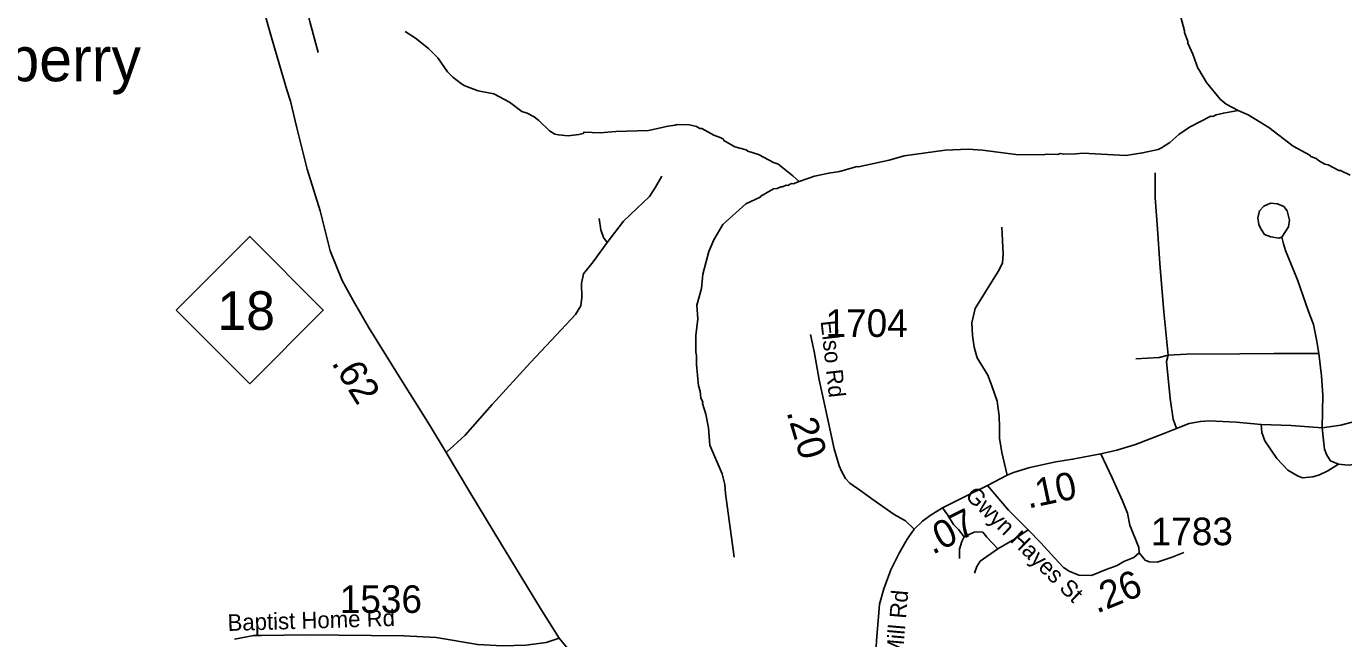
# Model space of a CAD drawing. Extents: x 1248224 to 1454986, y 825081 to 985870.
# Drawn here: x 1356830 to 1362794, y 908326 to 911096 of the extents above; entities that cross this region are included whole.
import ezdxf

# ---------------------------------------------------------------- set-up
doc = ezdxf.new("R2010")
doc.units = 0
for name, color, linetype in [('Exist Civil Demographics Community Label', 7, 'Continuous'), ('Exist Hydrographic Misc Water Feature', 7, 'Continuous'), ('Exist Road Non-System Type 51', 7, 'Continuous'), ('Exist Road Primary NC Attributed', 7, 'Continuous'), ('Exist Road Primary NC Mileage Hundredths English Label', 7, 'Continuous'), ('Exist Road Primary NC Shield CELL', 7, 'Continuous'), ('Exist Road Primary NC Shield Number Label', 7, 'Continuous'), ('Exist Road Secondary Mileage Hundredths English Label', 7, 'Continuous'), ('Exist Road Secondary Type 51 Attributed', 7, 'Continuous'), ('Exist Road Secondary Type 51 Label', 7, 'Continuous'), ('Exist Road Secondary Type 51 Number Label', 7, 'Continuous')]:
    doc.layers.add(name, color=color, linetype=linetype)

msp = doc.modelspace()

# ---------------------------------------------------------------- linework, layer by layer
at = {"layer": 'Exist Hydrographic Misc Water Feature'}
for points in [[(1361912.8, 911751.9), (1361927.5, 911707), (1361934.6, 911666.8), (1361953.2, 911598.4), (1361959.8, 911542.2), (1362019.4, 911394.5), (1362037.2, 911332.5), (1362045.6, 911260.3), (1362048.2, 911194.3), (1362055.1, 911144), (1362073.5, 911075.6), (1362073.3, 911067.6), (1362088.5, 911027.2), (1362088.3, 911019.2), (1362111.3, 910970.7), (1362133.8, 910906.3), (1362139, 910901.4), (1362172.4, 910841.4), (1362234.7, 910765.9), (1362262.2, 910743.3), (1362316.1, 910715)], [(1358545.2, 911072.2), (1358592.6, 911043.1), (1358651.5, 910995.9), (1358692.5, 910952.9), (1358737.1, 910889.9), (1358760.6, 910865.3), (1358800, 910836.4), (1358815.8, 910826.1), (1358875.3, 910804.8), (1358947, 910791.1), (1359018.2, 910753.5), (1359073.2, 910710.2), (1359097.1, 910703.7), (1359128.7, 910687), (1359150.3, 910670.4), (1359199.3, 910623.3), (1359223, 910608.7), (1359238.9, 910604.4), (1359282.8, 910601.3), (1359331, 910606.3), (1359351.1, 910611.8), (1359355.2, 910617.7), (1359427.7, 910614.6), (1359498.6, 910620), (1359647.4, 910625), (1359735.8, 910645), (1359767.9, 910648.3), (1359775.9, 910652.1), (1359831.9, 910650.9), (1359863.8, 910642.1), (1359879.6, 910633.7), (1359887.6, 910633.5), (1359942.9, 910604.3), (1359970.7, 910593.7), (1359986.5, 910585.3), (1359988.4, 910579.3), (1360037.8, 910550.2), (1360089.5, 910537), (1360096.1, 910531.9), (1360145, 910515.7), (1360216.2, 910478.1), (1360232.1, 910473.7), (1360300.9, 910420.1), (1360329.5, 910394.1)], [(1360329.5, 910394.1), (1360398.9, 910417.9), (1360463.2, 910432.4), (1360511.3, 910439.4), (1360591.8, 910461.5), (1360597.8, 910460.2), (1360736.5, 910490.2), (1360804.9, 910510.6), (1360989.5, 910536.3), (1361093.6, 910540), (1361159.5, 910536.5), (1361310.6, 910516.5), (1361433.1, 910514.3), (1361449.2, 910517.9), (1361497.1, 910516.8), (1361513.2, 910520.5), (1361525.1, 910518.2), (1361581.2, 910518.9), (1361613.2, 910522.1), (1361808.1, 910512.1), (1361883.7, 910523.6), (1361953.6, 910538.4), (1361969.8, 910546), (1362006.4, 910571.1), (1362047.1, 910606.3), (1362095.9, 910639.1), (1362193, 910688.9), (1362201, 910688.7), (1362217.2, 910696.3), (1362249.3, 910703.6), (1362316.1, 910715)], [(1362316.1, 910715), (1362361.1, 910695.1), (1362415.6, 910662.3), (1362455.9, 910638.9), (1362566, 910554.4), (1362641.1, 910512.7), (1362644.9, 910506.5), (1362668.8, 910498), (1362684.5, 910485.7), (1362708.3, 910473.1), (1362724.2, 910468.8), (1362771.5, 910443.7), (1362779.5, 910443.5), (1362823.1, 910422.4)], [(1360034.6, 908694.2), (1359995, 908983.1), (1359991.8, 909023.2), (1359981, 909071.5), (1359923.8, 909200.7), (1359918.1, 909279.3), (1359907, 909341.1), (1359892, 909389.5), (1359892.2, 909397.5), (1359884.5, 909413.6), (1359881.2, 909445.7), (1359873.7, 909469.9), (1359863.9, 909566.1), (1359864.8, 909606.1), (1359861.1, 909622.1), (1359860.8, 909697.5), (1359870.1, 909772.2), (1359865.8, 909834), (1359887.5, 909909.6), (1359893, 909975.4), (1359919.3, 910076.8), (1359942.4, 910130.3), (1359984, 910199.3), (1360088, 910292.9), (1360152.7, 910323.5), (1360155.6, 910328), (1360213.5, 910360.1), (1360229.6, 910361.7), (1360245.7, 910369.4), (1360253.7, 910369.2), (1360269.9, 910376.8), (1360277.9, 910376.6), (1360294.1, 910384.3), (1360302.1, 910384.1), (1360329.5, 910394.1)]]:
    msp.add_lwpolyline(points, dxfattribs=at)
at = {"layer": 'Exist Road Non-System Type 51'}
for points in [[(1358056.9, 911314.8), (1358084.2, 911230.9), (1358113.4, 911117.8), (1358151.4, 910977.9)], [(1361999.1, 909608.2), (1361980.4, 909804.7), (1361961.7, 910023), (1361950.8, 910179.4), (1361941.4, 910319.7), (1361941.4, 910433.5)], [(1359459.4, 910118.3), (1359534.2, 910214.9), (1359593.4, 910272.6), (1359651, 910325.6), (1359679.1, 910367.7), (1359707.1, 910417.6)], [(1362514.2, 910142.3), (1362544.3, 910189.2), (1362549.3, 910219.4), (1362537.6, 910261.2), (1362522.5, 910281.3), (1362494.1, 910293.1), (1362462.3, 910296.4), (1362432.1, 910283), (1362413.7, 910261.2), (1362405.4, 910229.4), (1362410.4, 910199.3), (1362417.1, 910182.5), (1362435.5, 910154)], [(1359459.4, 910118.3), (1359443.8, 910140.1), (1359431.4, 910176), (1359423.6, 910225.9)], [(1361271.2, 909065.7), (1361246.3, 909168.6), (1361235.4, 909232.5), (1361235.4, 909282.4), (1361233.8, 909332.3), (1361226, 909400.9), (1361201.1, 909469.5), (1361182.4, 909517.8), (1361134.1, 909595.8), (1361121.6, 909644.1), (1361113.8, 909697.1), (1361110.7, 909754.8), (1361126.3, 909818.7), (1361191.7, 909926.8), (1361232.2, 909990.7), (1361249.3, 910026.6), (1361252.5, 910065.6), (1361249.3, 910126.4), (1361246.2, 910187.2)], [(1362435.5, 910154), (1362463.9, 910144), (1362500.8, 910137.3), (1362514.2, 910142.3)], [(1362514.2, 910142.3), (1362521, 910112.3), (1362530.3, 910081.2), (1362584.9, 909948.6), (1362632.7, 909810.7), (1362657.6, 909746.8), (1362671.7, 909679.7), (1362681.5, 909616.3)], [(1358730.8, 909168.7), (1358816.5, 909246.7), (1358939.6, 909385.4), (1359112.5, 909575.6), (1359207.4, 909676.3), (1359316.4, 909791.7), (1359339.8, 909832.2), (1359344.5, 909869.6), (1359342.9, 909932), (1359352.2, 909975.6), (1359395.9, 910030.2), (1359459.4, 910118.3)], [(1361999.1, 909608.2), (1361958.6, 909597.3), (1361852.6, 909591.1)], [(1361999.1, 909608.2), (1361991.3, 909580.2), (1362008.4, 909411.8), (1362022.5, 909318.3), (1362036.5, 909275.9)], [(1362681.5, 909616.3), (1362477.4, 909616), (1362324.7, 909614.5), (1362083.2, 909612.9), (1361999.1, 909608.2)], [(1362696.5, 909280), (1362700, 909428), (1362693.8, 909515.4), (1362681.5, 909616.3)], [(1362862, 909316.9), (1362890.1, 909278.4), (1362902.5, 909239.4), (1362916.6, 909195.8), (1362916.6, 909169.2), (1362908.8, 909144.3), (1362894.7, 909128.7), (1362866.7, 909119.4), (1362838.7, 909113.1), (1362813.7, 909110), (1362770.1, 909114.7)], [(1362421, 909294.4), (1362424.2, 909258.1), (1362436.7, 909220.7), (1362491.2, 909141.2), (1362541.1, 909088.2), (1362584.7, 909061.7), (1362608.1, 909053.9), (1362654.8, 909058.6), (1362684.4, 909066.3), (1362721.8, 909085.1), (1362770.1, 909114.7)], [(1362770.1, 909114.7), (1362734.3, 909130.3), (1362717.1, 909155.2), (1362707.8, 909183.3), (1362703.1, 909223.8), (1362696.5, 909280)], [(1360978.4, 908918), (1361001.5, 908884.7), (1361028, 908842.6), (1361049.8, 908819.2), (1361076.3, 908786.5)], [(1361076.3, 908786.5), (1361065.4, 908764.6), (1361054.5, 908730.3), (1361054.5, 908688.2)], [(1361076.3, 908786.5), (1361121.4, 908808.3), (1361133.9, 908809.8), (1361160.4, 908808.3), (1361179.1, 908784.9), (1361228.9, 908731.9)], [(1361228.9, 908731.9), (1361303.7, 908775.5), (1361366, 908817.6)], [(1361228.9, 908731.9), (1361147.9, 908675.8), (1361133.9, 908652.4), (1361123, 908622.8)], [(1361868.6, 908714), (1361894.9, 908680.4), (1361913.6, 908672.6), (1361949.4, 908671.1), (1362018, 908694.5), (1362070.7, 908715)]]:
    msp.add_lwpolyline(points, dxfattribs=at)
at = {"layer": 'Exist Road Primary NC Attributed'}
for points in [[(1359242.5, 908327.9), (1359157.3, 908462.7), (1358980.8, 908751.1), (1358837.4, 908988.3), (1358730.8, 909168.7), (1358654.8, 909292.9), (1358517.6, 909511.4), (1358378.5, 909735.2), (1358309.9, 909855.9), (1358260.1, 909945.4), (1358206, 910080.6), (1358160.3, 910260.6), (1358102.1, 910449.9), (1358054.5, 910636.5), (1358025.4, 910757.2), (1358009.4, 910809.4), (1357940.2, 911044.8), (1357904.8, 911167), (1357884.8, 911262.4)], [(1360205.1, 906992.3), (1360036.4, 907231.6), (1359856.5, 907486.5), (1359665.2, 907754.3), (1359481.6, 908000), (1359342.8, 908205.2), (1359242.5, 908327.9)]]:
    msp.add_lwpolyline(points, dxfattribs=at)
at = {"layer": 'Exist Road Primary NC Shield CELL'}
msp.add_lwpolyline([(1357508.3, 909812.2), (1357841.3, 910145.2), (1358174.3, 909812.2), (1357841.3, 909479.2)], close=True, dxfattribs=at)
at = {"layer": 'Exist Road Secondary Type 51 Attributed'}
for points in [[(1360850, 908820.5), (1360809.8, 908859.1), (1360758.4, 908887.9), (1360657.6, 908957.9), (1360608.3, 908994.9), (1360559, 909029.9), (1360538.4, 909050.5), (1360519.9, 909083.4), (1360509.6, 909108.1), (1360487, 909184.2), (1360443.8, 909385.9), (1360419.2, 909497), (1360396.5, 909624.6), (1360380.2, 909701.7)], [(1361694.1, 909162.4), (1361767.1, 909179.2), (1361851.4, 909203.9), (1361985.1, 909255.3), (1362036.5, 909275.9), (1362094, 909298.5), (1362145.4, 909308.8), (1362184.5, 909310.9), (1362307.9, 909304.7), (1362421, 909294.4), (1362556.6, 909290.3), (1362696.5, 909280), (1362781.9, 909292.3), (1362843.5, 909308.7)], [(1361181.3, 909018.8), (1361271.2, 909065.7), (1361299.3, 909076.8), (1361373.9, 909100.3), (1361491.2, 909125.1), (1361567.1, 909137.6), (1361694.1, 909162.4)], [(1361798.7, 908674.9), (1361844, 908693.4), (1361868.6, 908714), (1361866.6, 908738.7), (1361825.5, 908839.5), (1361815.2, 908893), (1361792.6, 908948.6), (1361772, 908995.9), (1361745.3, 909053.5), (1361694.1, 909162.4)], [(1360850, 908820.5), (1360887.3, 908857.2), (1360921.8, 908883.4), (1360978.4, 908918), (1361070.9, 908965), (1361181.3, 909018.8)], [(1361181.3, 909018.8), (1361276.5, 908907.4), (1361366, 908817.6), (1361422.5, 908759.3), (1361484.2, 908691.4), (1361525.3, 908648.2), (1361552, 908631.7), (1361595.2, 908613.2), (1361652.8, 908611.1), (1361718.5, 908637.9), (1361767.9, 908656.4), (1361798.7, 908674.9)], [(1360640.1, 907716.2), (1360654.2, 907877.2), (1360668, 908106.5), (1360679, 908317), (1360685.9, 908406.8), (1360692.8, 908481.4), (1360712.1, 908551.9), (1360743.8, 908637.5), (1360781, 908712.7), (1360818.3, 908776.3), (1360850, 908820.5)], [(1359242.5, 908327.9), (1359183.2, 908307.9), (1359092, 908295.9), (1358984.5, 908293), (1358873.9, 908298.9), (1358685.7, 908330.3), (1358538.6, 908337.8), (1358096.3, 908343.7), (1357894.6, 908340.8), (1357859.5, 908340.8), (1357772.9, 908322.8)]]:
    msp.add_lwpolyline(points, dxfattribs=at)

# ---------------------------------------------------------------- texts
at = {"layer": 'Exist Civil Demographics Community Label'}
msp.add_text('Mulberry', height=200, dxfattribs=at).set_placement((1356309, 910847.6))
at = {"layer": 'Exist Road Primary NC Mileage Hundredths English Label'}
msp.add_text('.62', height=125, rotation=301.85757, dxfattribs=at).set_placement((1358209.2, 909573.3))
at = {"layer": 'Exist Road Primary NC Shield Number Label'}
msp.add_text('18', height=175, dxfattribs=at).set_placement((1357695.4, 909722.4))
at = {"layer": 'Exist Road Secondary Mileage Hundredths English Label'}
for s, rotation, p in [('.20', 286.54334, (1360271, 909350.7)), ('.10', 11.96655, (1361366, 908913.9)), ('.07', 26.92609, (1360932.9, 908704)), ('.26', 22.12665, (1361676.4, 908438.5))]:
    msp.add_text(s, height=125, rotation=rotation, dxfattribs=at).set_placement(p)
at = {"layer": 'Exist Road Secondary Type 51 Label'}
for s, rotation, p in [('Elso Rd', 276.24914, (1360426, 909762.4)), ('Gwyn Hayes St', 315.58911, (1361076.6, 908967.5)), ('Elledge Mill Rd', 85.05508, (1360765.7, 907875.9)), ('Baptist Home Rd', 1.72627, (1357742.2, 908360.4))]:
    msp.add_text(s, height=75, rotation=rotation, dxfattribs=at).set_placement(p)
at = {"layer": 'Exist Road Secondary Type 51 Number Label'}
for s, p in [('1704', (1360448.6, 909690.8)), ('1783', (1361920.6, 908748.5)), ('1536', (1358249.4, 908442.1))]:
    msp.add_text(s, height=125, dxfattribs=at).set_placement(p)

doc.saveas('drawing.dxf')
